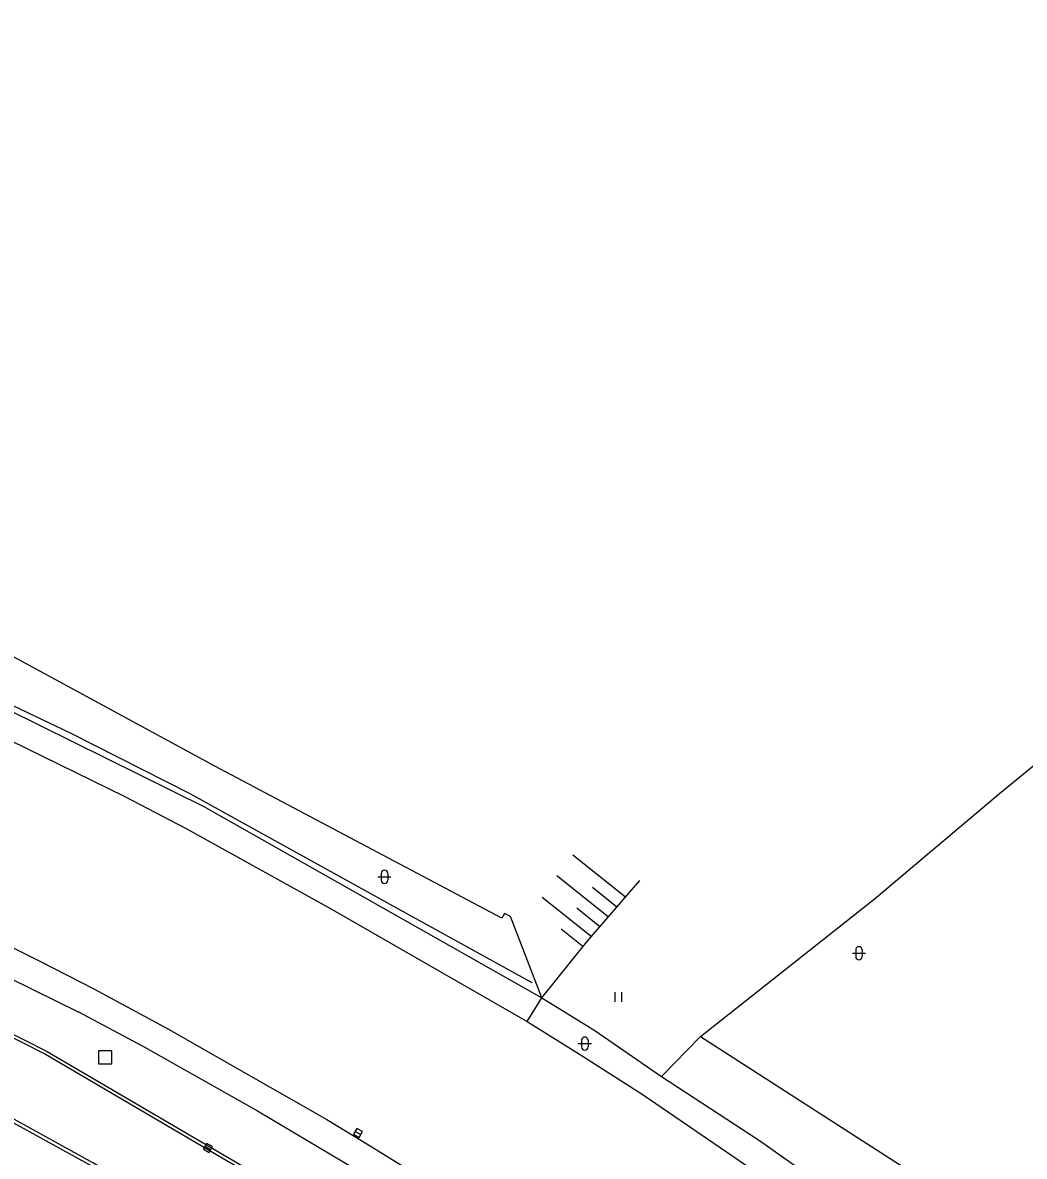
# Model space of a CAD drawing. Extents: x -595546 to -593986, y -1160845 to -1159202.
# Drawn here: x -594144.4 to -594067.6, y -1159441 to -1159354 of the extents above; entities that cross this region are included whole.
import ezdxf

# ---------------------------------------------------------------- set-up
doc = ezdxf.new("R2010")
doc.units = 0
for name, color, linetype in [('DOP - rozhrani ploch obecne', 7, 'Continuous'), ('Level 26', 7, 'Continuous'), ('Level 27', 7, 'Continuous'), ('Level 36', 7, 'Continuous'), ('Specificka linie pasportu komunikaci', 7, 'Continuous'), ('TM - chodniky - VP', 7, 'Continuous'), ('TM - horni hrana svahu', 7, 'Continuous'), ('TM - hranice MC - pomocna linie', 7, 'Continuous'), ('TM - komunikace - VP', 7, 'Continuous'), ('TM - rozhrani mezi zpev. plochami mezi sebou - VP', 7, 'Continuous'), ('TM - rozhrani ploch obecne - VP', 7, 'Continuous'), ('TM - srafovani', 7, 'Continuous'), ('TM - zabradli - VP', 7, 'Continuous')]:
    doc.layers.add(name, color=color, linetype=linetype)

msp = doc.modelspace()

# ---------------------------------------------------------------- linework, layer by layer
at = {"layer": 'DOP - rozhrani ploch obecne'}
for points in [[(-594069.51, -1159413.14), (-593997.42, -1159354.01)], [(-594079.13, -1159421.23), (-594069.51, -1159413.14)], [(-594092.42, -1159431.77), (-594079.13, -1159421.23)], [(-594095.41, -1159434.83), (-594092.42, -1159431.77)]]:
    msp.add_lwpolyline(points, dxfattribs=at)
at = {"layer": 'Level 26'}
msp.add_lwpolyline([(-594138.56, -1159433.87), (-594137.56, -1159433.87), (-594137.56, -1159432.87), (-594138.56, -1159432.87)], close=True, dxfattribs=at)
at = {"layer": 'Level 27'}
for p, q in [((-594118.899, -1159439.05), (-594118.461, -1159439.29)), ((-594130.4, -1159440.201), (-594129.96, -1159440.439))]:
    msp.add_line(p, q, dxfattribs=at)
for points in [[(-594119.019, -1159439.269), (-594118.581, -1159439.509), (-594118.341, -1159439.071), (-594118.779, -1159438.831)], [(-594130.519, -1159440.422), (-594130.078, -1159440.659), (-594129.841, -1159440.218), (-594130.282, -1159439.981)]]:
    msp.add_lwpolyline(points, close=True, dxfattribs=at)
at = {"layer": 'Level 36'}
for p, q in [((-594117.156, -1159419.526), (-594116.156, -1159419.526)), ((-594116.906, -1159419.276), (-594116.906, -1159419.776)), ((-594116.406, -1159419.276), (-594116.406, -1159419.776)), ((-594080.786, -1159425.386), (-594079.786, -1159425.386)), ((-594080.536, -1159425.136), (-594080.536, -1159425.636)), ((-594080.036, -1159425.136), (-594080.036, -1159425.636)), ((-594098.964, -1159429.113), (-594098.964, -1159428.363)), ((-594098.464, -1159429.113), (-594098.464, -1159428.363)), ((-594101.796, -1159432.316), (-594100.796, -1159432.316)), ((-594101.546, -1159432.066), (-594101.546, -1159432.566)), ((-594101.046, -1159432.066), (-594101.046, -1159432.566))]:
    msp.add_line(p, q, dxfattribs=at)
for centre, start, end in [((-594116.656, -1159419.276), 0, 180), ((-594116.656, -1159419.776), 180, 0), ((-594080.286, -1159425.136), 0, 180), ((-594080.286, -1159425.636), 180, 0), ((-594101.296, -1159432.066), 0, 180), ((-594101.296, -1159432.566), 180, 0)]:
    msp.add_arc(centre, 0.25, start, end, dxfattribs=at)
at = {"layer": 'Specificka linie pasportu komunikaci'}
msp.add_lwpolyline([(-594092.42, -1159431.77), (-594061.14, -1159451.92), (-594060.17, -1159453.58)], dxfattribs=at)
at = {"layer": 'TM - chodniky - VP'}
for points in [[(-594130.33, -1159414.24), (-594150.68, -1159404.15), (-594160.83, -1159399.85), (-594164.23, -1159398.26), (-594165.65, -1159397.7)], [(-594130.33, -1159414.24), (-594104.6, -1159428.81)], [(-594162.06, -1159419.29), (-594158.04, -1159421.05), (-594140.07, -1159429.92)], [(-594104.6, -1159428.81), (-594100.52, -1159431.32), (-594095.41, -1159434.83)], [(-594134.76, -1159432.75), (-594140.07, -1159429.92)], [(-594134.76, -1159432.75), (-594126.38, -1159437.47), (-594117.89, -1159442.53), (-594112.07, -1159446.23)], [(-594095.41, -1159434.83), (-594087.92, -1159439.75), (-594084.58, -1159442.1)]]:
    msp.add_lwpolyline(points, dxfattribs=at)
at = {"layer": 'TM - horni hrana svahu'}
msp.add_lwpolyline([(-594104.6, -1159428.81), (-594101.15, -1159424.5), (-594097.07, -1159419.81)], dxfattribs=at)
msp.add_lwpolyline([(-594104.6, -1159428.81), (-594101.15, -1159424.5), (-594097.07, -1159419.81)], dxfattribs=at)
at = {"layer": 'TM - hranice MC - pomocna linie'}
msp.add_lwpolyline([(-594104.6, -1159428.81), (-594107, -1159422.58), (-594107.46, -1159422.34)], dxfattribs=at)
at = {"layer": 'TM - komunikace - VP'}
for points in [[(-594151.94, -1159405.93), (-594147.94, -1159407.78), (-594136.56, -1159413.37)], [(-594136.56, -1159413.37), (-594131.91, -1159415.8), (-594120.85, -1159421.92), (-594105.71, -1159430.62)], [(-594164.62, -1159415.78), (-594160.77, -1159417.5), (-594158.99, -1159418.32), (-594156.1, -1159419.67), (-594153.83, -1159420.74), (-594149.11, -1159422.98), (-594143.03, -1159426.03), (-594138.94, -1159428.13), (-594133.2, -1159431.22), (-594126.71, -1159434.91), (-594121.08, -1159438.15), (-594118.34, -1159439.81), (-594114.19, -1159442.35), (-594108.41, -1159446.21)], [(-594164.25, -1159421.91), (-594142.51, -1159432.92)], [(-594105.71, -1159430.62), (-594101.7, -1159433.12), (-594097.82, -1159435.62)], [(-594142.51, -1159432.92), (-594119.25, -1159446.56)], [(-594097.82, -1159435.62), (-594096.82, -1159436.26), (-594088.97, -1159441.62), (-594085.87, -1159443.81), (-594080.89, -1159447.44), (-594078.66, -1159449.16), (-594073.38, -1159453.49), (-594068.55, -1159457.63), (-594065.28, -1159460.52), (-594058.81, -1159466.31), (-594050.72, -1159473.73), (-594048.11, -1159476.12)], [(-594146.64, -1159437.54), (-594139.07, -1159441.72)]]:
    msp.add_lwpolyline(points, dxfattribs=at)
at = {"layer": 'TM - rozhrani mezi zpev. plochami mezi sebou - VP'}
msp.add_lwpolyline([(-594105.71, -1159430.62), (-594104.6, -1159428.81)], dxfattribs=at)
at = {"layer": 'TM - rozhrani ploch obecne - VP'}
for points in [[(-594107.65, -1159422.69), (-594129.66, -1159411.03), (-594145.71, -1159402.32)], [(-594119.53, -1159453.25), (-594133.02, -1159445.01), (-594138.95, -1159441.5), (-594146.52, -1159437.32), (-594153.82, -1159433.44), (-594156.05, -1159432.33), (-594157.08, -1159431.8), (-594166.77, -1159427.05), (-594190.06, -1159417.45)], [(-594164.35, -1159422.14), (-594142.63, -1159433.14), (-594119.38, -1159446.77)], [(-594107.46, -1159422.34), (-594107.65, -1159422.69)]]:
    msp.add_lwpolyline(points, dxfattribs=at)
at = {"layer": 'TM - srafovani'}
for points in [[(-594098.18, -1159421.09), (-594102.21, -1159417.86)], [(-594098.18, -1159421.09), (-594102.21, -1159417.86)], [(-594099.5, -1159422.6), (-594103.43, -1159419.45)], [(-594099.5, -1159422.6), (-594103.43, -1159419.45)], [(-594098.84, -1159421.85), (-594100.71, -1159420.35)], [(-594098.84, -1159421.85), (-594100.71, -1159420.35)], [(-594100.81, -1159424.11), (-594104.57, -1159421.1)], [(-594100.81, -1159424.11), (-594104.57, -1159421.1)], [(-594100.15, -1159423.36), (-594101.92, -1159421.94)], [(-594100.15, -1159423.36), (-594101.92, -1159421.94)], [(-594101.45, -1159424.88), (-594103.11, -1159423.55)], [(-594101.45, -1159424.88), (-594103.11, -1159423.55)]]:
    msp.add_lwpolyline(points, dxfattribs=at)
at = {"layer": 'TM - zabradli - VP'}
msp.add_lwpolyline([(-594170.93, -1159395.42), (-594163.61, -1159398.04), (-594154.38, -1159402), (-594140.74, -1159408.47), (-594131.56, -1159413.13), (-594116.23, -1159421.63), (-594105.37, -1159427.63)], dxfattribs=at)

doc.saveas('drawing.dxf')
